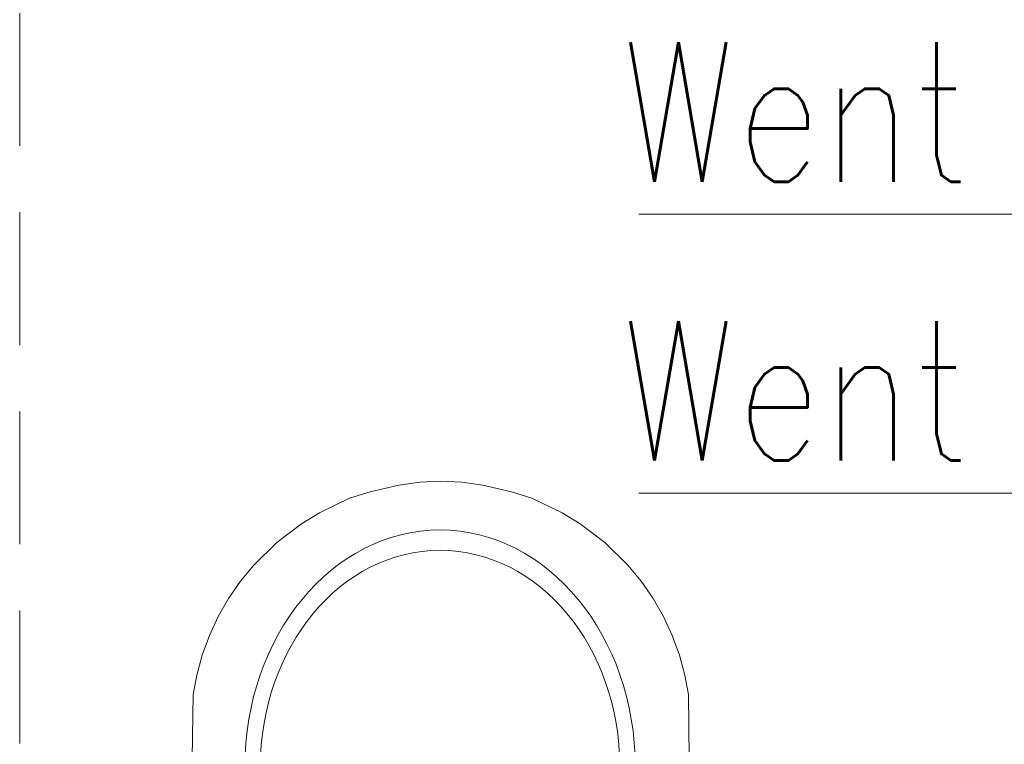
# Model space of a CAD drawing. Header units: millimetres. Extents: x 23192 to 177760, y -399809 to -79279.
# Tile 464 of 656: x 60385 to 60456, y -194589 to -194537. Entities that reach past the tile are written whole.
import ezdxf

# ---------------------------------------------------------------- set-up
doc = ezdxf.new("R2010")
doc.units = ezdxf.units.MM
doc.linetypes.add('HIDDEN2', pattern=[4.7625, 3.175, -1.5875])
doc.layers.get('0').update_dxf_attribs({"lineweight": 0})
doc.layers.add('!! 0_Istn-went', color=5, linetype='Continuous', lineweight=13)
doc.layers.add('!! 2_wypos-sanitarne', color=240, linetype='Continuous', lineweight=9)
doc.layers.add('!! 2_WYBURZENIA DO REMONTU', color=7, linetype='Continuous', lineweight=0, true_color=0x4d4d4d, plot=False)
doc.styles.add('ARCHETYP', font='romans.shx', dxfattribs={"height": 15})

# ---------------------------------------------------------------- blocks, each defined once
blk = doc.blocks.new('A$C5ec76950')
at = {"lineweight": 0}
for p, q in [((-142.1, 0), (-171.53, -257.05)), ((-142.1, 0), (142.1, 0)), ((142.1, 0), (171.53, -257.05)), ((-145.77, -32), (145.77, -32)), ((-147.48, -47), (147.48, -47)), ((-104.1, -109.84), (-104.1, -95.39)), ((95.9, -109.84), (95.9, -95.39)), ((-104.1, -109.84), (-118.2, -109.84)), ((-104.1, -109.84), (-89.27, -109.84)), ((-104.1, -109.84), (-104.1, -124.06)), ((95.9, -109.84), (81.8, -109.84)), ((95.9, -109.84), (110.73, -109.84)), ((95.9, -109.84), (95.9, -124.06)), ((-34.99, -155.14), (40.01, -155.14)), ((-44.4, -168.12), (-44.4, -217.67)), ((49.42, -168.12), (49.42, -217.67)), ((-171.53, -257.05), (-178.21, -301.4)), ((171.53, -257.05), (178.21, -301.4)), ((-178.21, -301.4), (-177.65, -346.92)), ((178.21, -301.4), (177.65, -346.92)), ((-141.95, -305), (-140.95, -305)), ((-177.65, -346.92), (-175.08, -360.84)), ((177.65, -346.92), (175.08, -360.84)), ((-175.08, -360.84), (-171.16, -375.27)), ((175.08, -360.84), (171.16, -375.27)), ((-171.16, -375.27), (-166.01, -389.33)), ((171.16, -375.27), (166.01, -389.33)), ((-166.01, -389.33), (-159.69, -402.91)), ((166.01, -389.33), (159.69, -402.91)), ((-159.69, -402.91), (-152.23, -415.93)), ((159.69, -402.91), (152.23, -415.93)), ((-152.23, -415.93), (-143.69, -428.28)), ((152.23, -415.93), (143.69, -428.28)), ((-143.69, -428.28), (-134.13, -439.88)), ((143.69, -428.28), (134.13, -439.88)), ((-134.13, -439.88), (-117.71, -455.96)), ((134.13, -439.88), (117.71, -455.96)), ((-117.71, -455.96), (-100.01, -469.4)), ((117.71, -455.96), (100.01, -469.4)), ((-100.01, -469.4), (-87.1, -477.25)), ((100.01, -469.4), (87.1, -477.25)), ((-87.1, -477.25), (-65.38, -487.74)), ((87.1, -477.25), (65.38, -487.74)), ((-65.38, -487.74), (-50.7, -492.46)), ((-50.7, -492.46), (-30.19, -497.25)), ((50.7, -492.46), (30.19, -497.25)), ((65.38, -487.74), (50.7, -492.46)), ((-30.19, -497.25), (-15.15, -499.23)), ((-15.15, -499.23), (0, -499.95)), ((15.15, -499.23), (0, -499.95)), ((30.19, -497.25), (15.15, -499.23))]:
    blk.add_line(p, q, dxfattribs=at)
for centre, radius, start, end in [((-32.44, -166.89), 12.02, 102.23395, 185.88986), ((37.46, -166.89), 12.02, 354.11014, 77.76605), ((2.51, -215.37), 46.97, 182.80221, 357.19779)]:
    blk.add_arc(centre, radius, start, end, dxfattribs=at)
for centre in [(-104.1, -109.84), (95.9, -109.84)]:
    blk.add_ellipse(centre, major_axis=(5.99, 5.99), ratio=1, start_param=5.497787, end_param=11.780972, dxfattribs=at)
for major_axis, ratio in [((0, -170), 0.823529), ((0, -155.45), 0.829092)]:
    blk.add_ellipse((0.54, -295), major_axis=major_axis, ratio=ratio, dxfattribs=at)

msp = doc.modelspace()

# ---------------------------------------------------------------- linework, layer by layer
at = {"layer": '!! 0_Istn-went'}
for points in [[(60429.81409, -194551.12813), (60469.86062, -194551.12813)], [(60429.81409, -194571.12813), (60469.86062, -194571.12813)]]:
    msp.add_lwpolyline(points, dxfattribs=at)
at = {"layer": '!! 2_WYBURZENIA DO REMONTU', "linetype": 'HIDDEN2', "ltscale": 3}
msp.add_lwpolyline([(60385.40068, -194508.12813), (60385.40068, -194641.12813)], dxfattribs=at)

# ---------------------------------------------------------------- block references
at = {"layer": '!! 2_wypos-sanitarne', "xscale": 0.1, "yscale": 0.1, "zscale": 0.1, "rotation": 180}
msp.add_blockref('A$C5ec76950', (60415.60353, -194620.27968), dxfattribs=at)

# ---------------------------------------------------------------- texts
at = {"layer": '!! 0_Istn-went', "style": 'ARCHETYP', "width": 0.8}
for p in [(60428.53076, -194548.7979), (60428.53076, -194568.7979)]:
    msp.add_text('Went', height=10, rotation=0, dxfattribs=at).set_placement(p)

doc.saveas('drawing.dxf')
